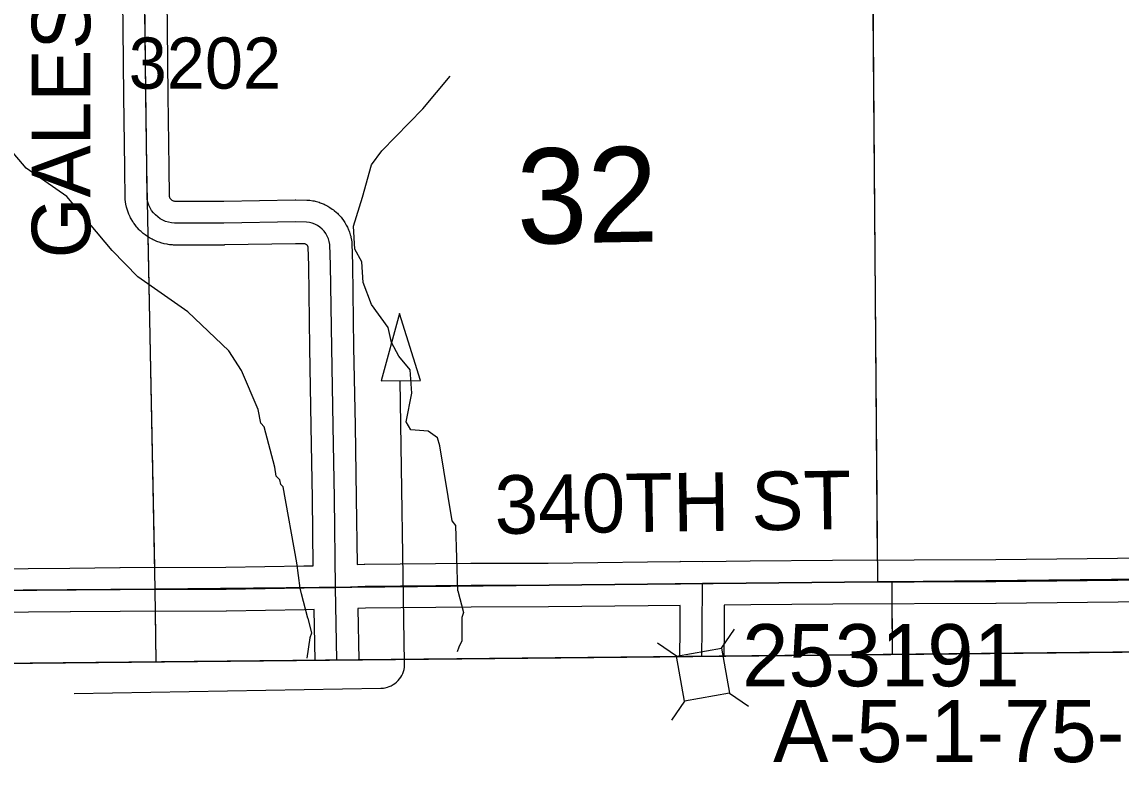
# Model space of a CAD drawing. Extents: x 23.6 to 68.7, y -63 to -29.
# Drawn here: x 39.64 to 41.141, y -57.919 to -56.906 of the extents above; entities that cross this region are included whole.
import ezdxf

# ---------------------------------------------------------------- set-up
doc = ezdxf.new("R2010")
doc.units = 0
for name, color, linetype in [('tdCoClipBndry', 7, 'Continuous'), ('tdCoCoBndry', 7, 'Continuous'), ('tdCoDirctArrow', 7, 'Continuous'), ('tdCoHydroRiver', 7, 'Continuous'), ('tdCoSecRdNmbr', 7, 'Continuous'), ('tdCoSecRdTxt', 7, 'Continuous'), ('tdCoSecRteBand', 7, 'Continuous'), ('tdCoSecRteCL', 7, 'Continuous'), ('tdCoSectLine', 7, 'Continuous'), ('tdCoSectLinePart', 7, 'Continuous'), ('tdCoSectNmbr', 7, 'Continuous'), ('tdCoStrucSec', 7, 'Continuous'), ('tdCoStrucSecCoName', 7, 'Continuous'), ('tdCoStrucSecFHWANum', 7, 'Continuous'), ('tdCoSurfEarth', 7, 'Continuous'), ('tdCoSurfGravel', 7, 'Continuous'), ('tdCoTwpBndryShd', 7, 'Continuous')]:
    doc.layers.add(name, color=color, linetype=linetype)

msp = doc.modelspace()

# ---------------------------------------------------------------- linework, layer by layer
at = {"layer": 'tdCoClipBndry'}
msp.add_lwpolyline([(56.8227, -57.553), (51.8233, -57.6334), (46.8056, -57.7041), (45.8081, -57.7131), (44.8328, -57.735), (43.8446, -57.7356), (42.8125, -57.7502), (36.856, -57.8104), (34.8462, -57.8398), (33.8615, -57.8433), (32.8589, -57.8556), (32.833, -57.8525), (32.8013, -57.8383), (32.7717, -57.8067), (32.7614, -57.7827), (32.7577, -57.7569), (32.6839, -51.7283), (32.6474, -49.7276), (32.6233, -45.7459), (32.6113, -44.7492), (32.588, -43.7493), (32.587, -43.0064), (32.5923, -42.7484), (32.5183, -35.7733)], dxfattribs=at)
at = {"layer": 'tdCoCoBndry'}
for p, q in [((41.8146, -57.6606), (40.8286, -57.6709)), ((40.8286, -57.6709), (41.8146, -57.6606)), ((39.8213, -57.6811), (38.8611, -57.6881)), ((38.8611, -57.6881), (39.8213, -57.6811)), ((40.8087, -57.671), (39.8213, -57.6811)), ((39.8213, -57.6811), (40.8087, -57.671)), ((40.8286, -57.6709), (40.8087, -57.671)), ((40.8087, -57.671), (40.8286, -57.6709))]:
    msp.add_line(p, q, dxfattribs=at)
for points in [[(35.8551, -57.7251), (36.8548, -57.7104), (37.8632, -57.702), (38.8607, -57.6881), (39.821, -57.6811), (40.8084, -57.671), (40.8282, -57.6709), (41.8142, -57.6606), (42.8114, -57.6502), (43.828, -57.6382), (43.8439, -57.6356), (44.8231, -57.6351), (44.8305, -57.6351), (45.7951, -57.6134), (45.8065, -57.6132), (46.7976, -57.6042), (46.8042, -57.6042), (47.8013, -57.59), (48.8, -57.5731), (49.8013, -57.5613), (50.7973, -57.5472), (51.8219, -57.5335), (52.8221, -57.5189)], [(52.8224, -57.5189), (51.8222, -57.5335), (50.7977, -57.5472), (49.8017, -57.5614), (48.8003, -57.5731), (47.8017, -57.59), (46.8045, -57.6042), (46.798, -57.6042), (45.8069, -57.6132), (45.7954, -57.6134), (44.8309, -57.6351), (44.8234, -57.6351), (43.8442, -57.6356), (43.8283, -57.6383), (42.8118, -57.6502), (41.8146, -57.6606), (40.8286, -57.6709), (40.8087, -57.671), (39.8213, -57.6811), (38.8611, -57.6881), (37.8635, -57.702), (36.8552, -57.7104), (35.8554, -57.7251)], [(34.8462, -57.8398), (36.856, -57.8104), (42.8125, -57.7502), (43.8446, -57.7356), (44.8317, -57.735), (44.8309, -57.6351), (44.8234, -57.6351), (43.8442, -57.6356), (43.8283, -57.6383), (42.8118, -57.6502), (41.8146, -57.6606), (40.8286, -57.6709), (40.8087, -57.671), (39.8213, -57.6811), (38.8611, -57.6881), (37.8635, -57.702), (36.8552, -57.7104), (35.8554, -57.7251)]]:
    msp.add_lwpolyline(points, dxfattribs=at)
at = {"layer": 'tdCoDirctArrow'}
msp.add_lwpolyline([(40.1842, -57.3958), (40.1553, -57.3039), (40.1303, -57.3962)], close=True, dxfattribs=at)
msp.add_lwpolyline([(39.7108, -57.8234), (40.1301, -57.8163), (40.1337, -57.816), (40.1359, -57.8156), (40.1388, -57.8149), (40.1415, -57.814), (40.1442, -57.8128), (40.1467, -57.8114), (40.1492, -57.8097), (40.1514, -57.8079), (40.1535, -57.8058), (40.1554, -57.8036), (40.1571, -57.8012), (40.1586, -57.7987), (40.1598, -57.7961), (40.1608, -57.7933), (40.1616, -57.7905), (40.1621, -57.7876), (40.1624, -57.7847), (40.1624, -57.7818), (40.1564, -57.396)], dxfattribs=at)
at = {"layer": 'tdCoHydroRiver'}
for points in [[(40.2353, -57.6832), (40.2322, -57.5938), (40.2274, -57.5875), (40.2107, -57.485), (40.2074, -57.474), (40.1947, -57.4647), (40.171, -57.4633), (40.1646, -57.4523), (40.1721, -57.4128), (40.1702, -57.3812), (40.1543, -57.3625), (40.1446, -57.3436), (40.1397, -57.3231), (40.1173, -57.2918), (40.1059, -57.2619), (40.1041, -57.2335), (40.0945, -57.2162), (40.0926, -57.1847), (40.1048, -57.1451), (40.117, -57.1008), (40.1311, -57.0817), (40.1874, -57.0243), (40.2248, -56.9798)], [(40.0199, -57.6795), (40.0149, -57.6448), (39.9965, -57.5408), (39.9933, -57.5376), (39.9917, -57.5313), (39.9869, -57.5266), (39.9852, -57.514), (39.9705, -57.4589), (39.9657, -57.4542), (39.9624, -57.4353), (39.9397, -57.3819), (39.9221, -57.3552), (39.8664, -57.302), (39.798, -57.2538), (39.763, -57.2178), (39.7007, -57.1442), (39.6451, -57.1052), (39.6227, -57.0786), (39.5891, -57.0284)], [(40.0302, -57.7207), (40.0216, -57.6873), (40.0199, -57.6795)], [(40.2353, -57.6832), (40.243, -57.713), (40.2408, -57.7195), (40.2408, -57.7516), (40.2366, -57.7602), (40.2344, -57.7666)], [(40.0302, -57.7207), (40.0353, -57.741), (40.0331, -57.7474), (40.0289, -57.7753)]]:
    msp.add_lwpolyline(points, dxfattribs=at)
at = {"layer": 'tdCoSecRteBand'}
for points in [[(39.5905, -57.6529), (39.705, -57.652), (39.7733, -57.6512), (39.7734, -57.6512), (39.7736, -57.6512), (39.9181, -57.651), (40.0246, -57.649), (40.0246, -57.649), (40.0246, -57.649), (40.0376, -57.6488), (40.0365, -57.557), (40.0347, -57.4582), (40.0328, -57.3509), (40.0328, -57.3508), (40.0328, -57.3508), (40.0313, -57.2389), (40.0304, -57.213), (40.0302, -57.2124), (40.03, -57.2119), (40.0297, -57.2113), (40.0293, -57.2108), (40.0289, -57.2104), (40.0284, -57.21), (40.0279, -57.2096), (40.0273, -57.2094), (40.0268, -57.2091), (40.0262, -57.209), (40.0259, -57.2089), (40.0132, -57.2087), (39.9161, -57.2104), (39.9158, -57.2105), (39.9155, -57.2105), (39.8521, -57.2105), (39.8482, -57.2105), (39.8466, -57.2105), (39.845, -57.2104), (39.8409, -57.21), (39.8394, -57.2098), (39.8378, -57.2095), (39.8338, -57.2087), (39.8323, -57.2084), (39.8308, -57.208), (39.8268, -57.2067), (39.8253, -57.2063), (39.8239, -57.2056), (39.8201, -57.204), (39.8187, -57.2034), (39.8173, -57.2026), (39.8137, -57.2006), (39.8124, -57.1998), (39.8111, -57.1989), (39.8077, -57.1966), (39.8064, -57.1956), (39.8053, -57.1946), (39.8022, -57.1919), (39.801, -57.1909), (39.7999, -57.1897), (39.7971, -57.1867), (39.7961, -57.1855), (39.7951, -57.1843), (39.7927, -57.181), (39.7917, -57.1797), (39.7909, -57.1784), (39.7888, -57.1748), (39.788, -57.1735), (39.7874, -57.172), (39.7857, -57.1683), (39.785, -57.1669), (39.7845, -57.1654), (39.7832, -57.1615), (39.7827, -57.16), (39.7824, -57.1585), (39.7815, -57.1545), (39.7808, -57.1515), (39.7807, -57.1484), (39.78, -57.1053), (39.78, -57.1052), (39.78, -57.1051), (39.7787, -57.007), (39.7787, -57.0069), (39.7787, -57.0069), (39.7778, -56.9147), (39.7765, -56.8033)], [(39.8365, -56.8026), (39.8378, -56.914), (39.8378, -56.914), (39.8378, -56.914), (39.8387, -57.0062), (39.84, -57.1043), (39.8407, -57.1441), (39.8409, -57.1447), (39.8413, -57.1456), (39.8417, -57.1464), (39.8423, -57.1472), (39.843, -57.1479), (39.8437, -57.1485), (39.8445, -57.1491), (39.8453, -57.1495), (39.8462, -57.1499), (39.8471, -57.1502), (39.8481, -57.1504), (39.849, -57.1505), (39.8515, -57.1505), (39.8517, -57.1505), (39.8519, -57.1505), (39.9153, -57.1505), (40.0127, -57.1487), (40.0132, -57.1487), (40.0137, -57.1487), (40.029, -57.149), (40.031, -57.149), (40.033, -57.1493), (40.037, -57.1499), (40.0386, -57.1502), (40.0402, -57.1506), (40.044, -57.1516), (40.0457, -57.1521), (40.0472, -57.1527), (40.0509, -57.1542), (40.0525, -57.1548), (40.0539, -57.1555), (40.0574, -57.1574), (40.0589, -57.1582), (40.0603, -57.1591), (40.0636, -57.1614), (40.065, -57.1623), (40.0662, -57.1634), (40.0692, -57.166), (40.0705, -57.1671), (40.0717, -57.1683), (40.0744, -57.1712), (40.0755, -57.1724), (40.0765, -57.1738), (40.0789, -57.177), (40.0799, -57.1783), (40.0807, -57.1797), (40.0827, -57.1832), (40.0835, -57.1846), (40.0842, -57.1862), (40.0858, -57.1898), (40.0865, -57.1913), (40.087, -57.1929), (40.0882, -57.1967), (40.0887, -57.1983), (40.089, -57.1999), (40.0897, -57.2038), (40.0902, -57.2061), (40.0903, -57.2085), (40.0913, -57.2371), (40.0913, -57.2374), (40.0913, -57.2378), (40.0927, -57.3499), (40.0947, -57.4571), (40.0947, -57.4571), (40.0947, -57.4571), (40.0964, -57.556), (40.0964, -57.5561), (40.0964, -57.5562), (40.0976, -57.6471)], [(40.0976, -57.6471), (40.107, -57.6467), (40.1075, -57.6467), (40.108, -57.6467), (40.253, -57.6454), (40.2531, -57.6454), (40.2532, -57.6454), (40.3586, -57.6452), (40.4944, -57.6437), (40.4944, -57.6437), (40.4944, -57.6437), (40.5395, -57.6432), (40.5395, -57.6427), (40.5692, -57.6429), (40.6347, -57.6422), (40.6347, -57.6422), (40.6348, -57.6422), (40.747, -57.6412), (40.747, -57.6412), (40.7471, -57.6412), (40.9702, -57.6403), (41.2615, -57.6373)], [(41.2622, -57.6973), (40.9707, -57.7003), (40.9706, -57.7003), (40.9705, -57.7003), (40.7474, -57.7012), (40.6353, -57.7022), (40.5996, -57.7026), (40.5991, -57.7026), (40.5989, -57.7358), (40.5989, -57.7359), (40.5989, -57.736), (40.5985, -57.7726)], [(40.04, -57.7782), (40.0386, -57.7088), (40.0257, -57.709), (39.919, -57.711), (39.9187, -57.711), (39.9185, -57.711), (39.7738, -57.7112), (39.7057, -57.712), (39.7056, -57.712), (39.7056, -57.712), (39.5911, -57.7129), (39.5207, -57.7139), (39.4314, -57.7153), (39.4311, -57.7153), (39.4308, -57.7153), (39.352, -57.7149), (39.352, -57.7154), (39.3222, -57.7153), (39.2406, -57.7167), (39.2404, -57.7167), (39.2401, -57.7167), (39.1062, -57.7165), (38.9476, -57.7169), (38.8615, -57.7181)], [(40.5385, -57.7732), (40.5389, -57.7354), (40.5391, -57.7032), (40.495, -57.7037), (40.3591, -57.7052), (40.359, -57.7052), (40.3589, -57.7052), (40.2534, -57.7054), (40.109, -57.7067), (40.0986, -57.7071), (40.1, -57.7776), (40.1, -57.7776)]]:
    msp.add_lwpolyline(points, dxfattribs=at)
at = {"layer": 'tdCoSecRteCL'}
msp.add_line((40.07, -57.7779), (40.068, -57.6784), dxfattribs=at)
for points in [[(40.068, -57.6784), (40.0665, -57.5565), (40.0647, -57.4576), (40.0628, -57.3504), (40.0613, -57.2382), (40.0603, -57.2096), (40.0595, -57.2057), (40.0583, -57.2019), (40.0567, -57.1982), (40.0548, -57.1948), (40.0524, -57.1916), (40.0497, -57.1887), (40.0467, -57.1862), (40.0434, -57.1839), (40.0399, -57.1821), (40.0362, -57.1806), (40.0324, -57.1796), (40.0285, -57.179), (40.0132, -57.1787), (39.9155, -57.1805), (39.8519, -57.1805), (39.8478, -57.1805), (39.8437, -57.1801), (39.8397, -57.1793), (39.8358, -57.1781), (39.832, -57.1765), (39.8284, -57.1745), (39.8251, -57.1721), (39.822, -57.1694), (39.8192, -57.1664), (39.8167, -57.1631), (39.8147, -57.1595), (39.8129, -57.1558), (39.8116, -57.1519), (39.8107, -57.1479), (39.81, -57.1047), (39.8087, -57.0066), (39.8078, -56.9144), (39.8065, -56.8029)], [(40.5693, -57.6729), (40.635, -57.6722), (40.7472, -57.6712), (40.9704, -57.6703), (41.2619, -57.6673), (41.4513, -57.6646), (41.616, -57.6624), (41.7373, -57.6613), (41.8165, -57.6606)], [(39.322, -57.6853), (39.3459, -57.6849), (39.4309, -57.6853), (39.5203, -57.6839), (39.5907, -57.6829), (39.7053, -57.682), (39.7736, -57.6812), (39.9184, -57.681), (40.0251, -57.679), (40.0605, -57.6784), (40.068, -57.6784)], [(40.068, -57.6784), (40.1083, -57.6767), (40.2533, -57.6754), (40.3588, -57.6752), (40.4947, -57.6737), (40.5693, -57.6729)], [(40.5685, -57.7729), (40.5689, -57.7356), (40.5693, -57.6729)]]:
    msp.add_lwpolyline(points, dxfattribs=at)
at = {"layer": 'tdCoSectLine'}
for points in [[(39.8044, -56.6765), (39.8096, -57.1047), (39.821, -57.6811)], [(40.8006, -56.6666), (40.8084, -57.671)], [(40.8282, -57.6709), (41.8142, -57.6606)], [(38.8607, -57.6881), (39.821, -57.6811)], [(39.821, -57.6811), (40.8084, -57.671)], [(39.821, -57.6811), (39.8226, -57.7804)], [(40.8084, -57.671), (40.8282, -57.6709)], [(40.8282, -57.6709), (40.8285, -57.7702)]]:
    msp.add_lwpolyline(points, dxfattribs=at)
at = {"layer": 'tdCoSectLinePart'}
for points in [[(40.8008, -56.6841), (40.8082, -57.6411)], [(39.8115, -57.1993), (39.8204, -57.6511)], [(39.8215, -57.7111), (39.8226, -57.7804)], [(40.8283, -57.7008), (40.8285, -57.7702)]]:
    msp.add_lwpolyline(points, dxfattribs=at)
at = {"layer": 'tdCoStrucSec'}
for p, q in [((40.5953, -57.7614), (40.6132, -57.7357)), ((40.5337, -57.7725), (40.508, -57.7546)), ((40.5448, -57.8341), (40.5269, -57.8598)), ((40.6064, -57.823), (40.6321, -57.8409))]:
    msp.add_line(p, q, dxfattribs=at)
msp.add_lwpolyline([(40.5448, -57.8341), (40.5337, -57.7725), (40.5953, -57.7614), (40.6064, -57.823)], close=True, dxfattribs=at)
at = {"layer": 'tdCoSurfEarth'}
msp.add_lwpolyline([(40.5685, -57.7729), (40.5689, -57.7356), (40.5693, -57.6729)], dxfattribs=at)
at = {"layer": 'tdCoSurfGravel'}
msp.add_line((40.07, -57.7779), (40.068, -57.6784), dxfattribs=at)
for points in [[(40.068, -57.6784), (40.0665, -57.5565), (40.0647, -57.4576), (40.0628, -57.3504), (40.0613, -57.2382), (40.0603, -57.2096), (40.0595, -57.2057), (40.0583, -57.2019), (40.0567, -57.1982), (40.0548, -57.1948), (40.0524, -57.1916), (40.0497, -57.1887), (40.0467, -57.1862), (40.0434, -57.1839), (40.0399, -57.1821), (40.0362, -57.1806), (40.0324, -57.1796), (40.0285, -57.179), (40.0132, -57.1787), (39.9155, -57.1805), (39.8519, -57.1805), (39.8478, -57.1805), (39.8437, -57.1801), (39.8397, -57.1793), (39.8358, -57.1781), (39.832, -57.1765), (39.8284, -57.1745), (39.8251, -57.1721), (39.822, -57.1694), (39.8192, -57.1664), (39.8167, -57.1631), (39.8147, -57.1595), (39.8129, -57.1558), (39.8116, -57.1519), (39.8107, -57.1479), (39.81, -57.1047), (39.8087, -57.0066), (39.8078, -56.9144), (39.8065, -56.8029)], [(40.068, -57.6784), (40.1083, -57.6767), (40.2533, -57.6754), (40.3588, -57.6752), (40.4947, -57.6737), (40.5693, -57.6729), (40.635, -57.6722), (40.7472, -57.6712), (40.9704, -57.6703), (41.2619, -57.6673), (41.4513, -57.6646), (41.616, -57.6624), (41.7373, -57.6613), (41.8165, -57.6606), (41.8552, -57.6599), (41.9689, -57.6579), (42.1455, -57.6562), (42.272, -57.6547), (42.399, -57.6525), (42.5265, -57.6515), (42.5667, -57.6506)], [(38.8611, -57.6881), (38.9474, -57.6869), (39.1062, -57.6865), (39.2401, -57.6867), (39.322, -57.6853), (39.3459, -57.6849), (39.4309, -57.6853), (39.5203, -57.6839), (39.5907, -57.6829), (39.7053, -57.682), (39.7736, -57.6812), (39.9184, -57.681), (40.0251, -57.679), (40.0605, -57.6784), (40.068, -57.6784)]]:
    msp.add_lwpolyline(points, dxfattribs=at)
at = {"layer": 'tdCoTwpBndryShd'}
msp.add_lwpolyline([(52.8221, -57.5189), (51.8219, -57.5335), (50.7973, -57.5472), (49.8013, -57.5613), (48.8, -57.5731), (47.8013, -57.59), (46.8042, -57.6042), (46.7976, -57.6042), (45.8065, -57.6132), (45.7951, -57.6134), (44.8305, -57.6351), (44.8231, -57.6351), (43.8439, -57.6356), (43.828, -57.6382), (42.8114, -57.6502), (41.8142, -57.6606), (40.8282, -57.6709), (40.8084, -57.671), (39.821, -57.6811), (38.8607, -57.6881), (37.8632, -57.702), (36.8548, -57.7104), (35.8551, -57.7251)], dxfattribs=at)

# ---------------------------------------------------------------- texts
at = {"layer": 'tdCoSecRdNmbr'}
msp.add_text('3202', height=0.07, rotation=0.0311, dxfattribs=at).set_placement((39.7854, -56.9968))
at = {"layer": 'tdCoSecRdTxt'}
for s, rotation, p in [('GALESTON AVE', 90, (39.7329, -57.2287)), ('340TH ST', 0.8024, (40.2858, -57.6055))]:
    msp.add_text(s, height=0.08, rotation=rotation, dxfattribs=at).set_placement(p)
at = {"layer": 'tdCoSectNmbr'}
msp.add_text('32', height=0.13, rotation=1.0314, dxfattribs=at).set_placement((40.3164, -57.2091))
at = {"layer": 'tdCoStrucSecCoName'}
msp.add_text('A-5-1-75-15 PLST', height=0.085, dxfattribs=at).set_placement((40.6659, -57.9173))
at = {"layer": 'tdCoStrucSecFHWANum'}
msp.add_text('253191', height=0.085, dxfattribs=at).set_placement((40.6237, -57.8137))

doc.saveas('drawing.dxf')
